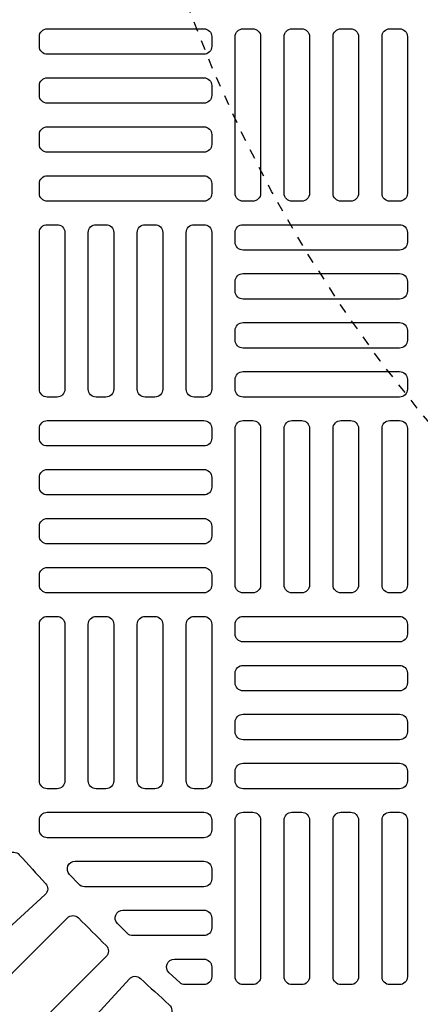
# Model space of a CAD drawing. Extents: x -285 to 5863, y 308 to 3178.
# Tile 597 of 622: x 5257 to 5261, y 1383 to 1393. Entities that reach past the tile are written whole.
import ezdxf

# ---------------------------------------------------------------- set-up
doc = ezdxf.new("R2010")
doc.units = 0
doc.header["$MEASUREMENT"] = 0
doc.linetypes.add('HIDDEN2', pattern=[0.28125, 0.1875, -0.09375])
doc.layers.get('DEFPOINTS').update_dxf_attribs({"linetype": 'CONTINUOUS'})
for name, color, linetype in [('TANK-MANHOLE-COVER-40', 2, 'CONTINUOUS'), ('TANK-MANHOLE-COVER-HATCH-40', 252, 'CONTINUOUS'), ('TANK-SLOPE', 3, 'CONTINUOUS')]:
    doc.layers.add(name, color=color, linetype=linetype)

msp = doc.modelspace()

# ---------------------------------------------------------------- linework, layer by layer
at = {"layer": 'DEFPOINTS', "color": 8, "linetype": 'HIDDEN2', "ltscale": 0.125}
msp.add_circle((5271.97805, 1398.01916), 14, dxfattribs=at)
msp.add_circle((5271.97805, 1398.01916), 14, dxfattribs=at)
msp.add_circle((5271.97805, 1398.01916), 14, dxfattribs=at)
msp.add_circle((5271.97805, 1398.01916), 14, dxfattribs=at)
at = {"layer": 'DEFPOINTS', "color": 8, "linetype": 'HIDDEN2', "ltscale": 0.5}
msp.add_circle((5271.97805, 1398.01916), 11, dxfattribs=at)
msp.add_circle((5271.97805, 1398.01916), 11, dxfattribs=at)
msp.add_circle((5271.97805, 1398.01916), 11, dxfattribs=at)
msp.add_circle((5271.97805, 1398.01916), 11, dxfattribs=at)
at = {"layer": 'TANK-MANHOLE-COVER-40', "color": 4, "linetype": 'Continuous'}
msp.add_circle((5271.97882, 1398.01916), 22.63902, dxfattribs=at)
at = {"layer": 'TANK-MANHOLE-COVER-40', "color": 1, "linetype": 'Continuous'}
msp.add_circle((5271.97882, 1398.01916), 22.44094, dxfattribs=at)
at = {"layer": 'TANK-MANHOLE-COVER-40', "color": 2, "linetype": 'Continuous'}
msp.add_circle((5271.97882, 1398.01916), 21.65354, dxfattribs=at)
at = {"layer": 'TANK-MANHOLE-COVER-HATCH-40', "linetype": 'Continuous', "flags": 128}
for points in [[(5257.33315, 1392.90105, -0.4142136), (5257.41189, 1392.97979), (5258.98669, 1392.97979, -0.4142136), (5259.06543, 1392.90105), (5259.06543, 1392.80262, -0.4142136), (5258.98669, 1392.72388), (5257.41189, 1392.72388, -0.4142136), (5257.33315, 1392.80262)], [(5259.47882, 1392.97979, -0.4142136), (5259.55756, 1392.90105), (5259.55756, 1391.32625, -0.4142136), (5259.47882, 1391.24751), (5259.38039, 1391.24751, -0.4142136), (5259.30165, 1391.32625), (5259.30165, 1392.90105, -0.4142136), (5259.38039, 1392.97979)], [(5259.97094, 1392.97979, -0.4142136), (5260.04968, 1392.90105), (5260.04968, 1391.32625, -0.4142136), (5259.97094, 1391.24751), (5259.87252, 1391.24751, -0.4142136), (5259.79378, 1391.32625), (5259.79378, 1392.90105, -0.4142136), (5259.87252, 1392.97979)], [(5260.46307, 1392.97979, -0.4142136), (5260.54181, 1392.90105), (5260.54181, 1391.32625, -0.4142136), (5260.46307, 1391.24751), (5260.36465, 1391.24751, -0.4142136), (5260.2859, 1391.32625), (5260.2859, 1392.90105, -0.4142136), (5260.36465, 1392.97979)], [(5260.9552, 1392.97979, -0.4142136), (5261.03394, 1392.90105), (5261.03394, 1391.32625, -0.4142136), (5260.9552, 1391.24751), (5260.85677, 1391.24751, -0.4142136), (5260.77803, 1391.32625), (5260.77803, 1392.90105, -0.4142136), (5260.85677, 1392.97979)], [(5257.33315, 1392.40892, -0.4142136), (5257.41189, 1392.48766), (5258.98669, 1392.48766, -0.4142136), (5259.06543, 1392.40892), (5259.06543, 1392.3105, -0.4142136), (5258.98669, 1392.23176), (5257.41189, 1392.23176, -0.4142136), (5257.33315, 1392.3105)], [(5257.33315, 1391.9168, -0.4142136), (5257.41189, 1391.99554), (5258.98669, 1391.99554, -0.4142136), (5259.06543, 1391.9168), (5259.06543, 1391.81837, -0.4142136), (5258.98669, 1391.73963), (5257.41189, 1391.73963, -0.4142136), (5257.33315, 1391.81837)], [(5257.33315, 1391.42467, -0.4142136), (5257.41189, 1391.50341), (5258.98669, 1391.50341, -0.4142136), (5259.06543, 1391.42467), (5259.06543, 1391.32625, -0.4142136), (5258.98669, 1391.24751), (5257.41189, 1391.24751, -0.4142136), (5257.33315, 1391.32625)], [(5257.51031, 1391.01129, -0.4142136), (5257.58905, 1390.93255), (5257.58905, 1389.35774, -0.4142136), (5257.51031, 1389.279), (5257.41189, 1389.279, -0.4142136), (5257.33315, 1389.35774), (5257.33315, 1390.93255, -0.4142136), (5257.41189, 1391.01129)], [(5258.00244, 1391.01129, -0.4142136), (5258.08118, 1390.93255), (5258.08118, 1389.35774, -0.4142136), (5258.00244, 1389.279), (5257.90402, 1389.279, -0.4142136), (5257.82527, 1389.35774), (5257.82527, 1390.93255, -0.4142136), (5257.90402, 1391.01129)], [(5258.49457, 1391.01129, -0.4142136), (5258.57331, 1390.93255), (5258.57331, 1389.35774, -0.4142136), (5258.49457, 1389.279), (5258.39614, 1389.279, -0.4142136), (5258.3174, 1389.35774), (5258.3174, 1390.93255, -0.4142136), (5258.39614, 1391.01129)], [(5258.98669, 1391.01129, -0.4142136), (5259.06543, 1390.93255), (5259.06543, 1389.35774, -0.4142136), (5258.98669, 1389.279), (5258.88827, 1389.279, -0.4142136), (5258.80953, 1389.35774), (5258.80953, 1390.93255, -0.4142136), (5258.88827, 1391.01129)], [(5261.03394, 1390.83412, -0.4142136), (5260.9552, 1390.75538), (5259.38039, 1390.75538, -0.4142136), (5259.30165, 1390.83412), (5259.30165, 1390.93255, -0.4142136), (5259.38039, 1391.01129), (5260.9552, 1391.01129, -0.4142136), (5261.03394, 1390.93255)], [(5261.03394, 1390.34199, -0.4142136), (5260.9552, 1390.26325), (5259.38039, 1390.26325, -0.4142136), (5259.30165, 1390.34199), (5259.30165, 1390.44042, -0.4142136), (5259.38039, 1390.51916), (5260.9552, 1390.51916, -0.4142136), (5261.03394, 1390.44042)], [(5261.03394, 1389.84987, -0.4142136), (5260.9552, 1389.77113), (5259.38039, 1389.77113, -0.4142136), (5259.30165, 1389.84987), (5259.30165, 1389.94829, -0.4142136), (5259.38039, 1390.02703), (5260.9552, 1390.02703, -0.4142136), (5261.03394, 1389.94829)], [(5261.03394, 1389.35774, -0.4142136), (5260.9552, 1389.279), (5259.38039, 1389.279, -0.4142136), (5259.30165, 1389.35774), (5259.30165, 1389.45617, -0.4142136), (5259.38039, 1389.53491), (5260.9552, 1389.53491, -0.4142136), (5261.03394, 1389.45617)], [(5257.33315, 1388.96404, -0.4142136), (5257.41189, 1389.04278), (5258.98669, 1389.04278, -0.4142136), (5259.06543, 1388.96404), (5259.06543, 1388.86562, -0.4142136), (5258.98669, 1388.78688), (5257.41189, 1388.78688, -0.4142136), (5257.33315, 1388.86562)], [(5259.47882, 1389.04278, -0.4142136), (5259.55756, 1388.96404), (5259.55756, 1387.38924, -0.4142136), (5259.47882, 1387.3105), (5259.38039, 1387.3105, -0.4142136), (5259.30165, 1387.38924), (5259.30165, 1388.96404, -0.4142136), (5259.38039, 1389.04278)], [(5259.97094, 1389.04278, -0.4142136), (5260.04968, 1388.96404), (5260.04968, 1387.38924, -0.4142136), (5259.97094, 1387.3105), (5259.87252, 1387.3105, -0.4142136), (5259.79378, 1387.38924), (5259.79378, 1388.96404, -0.4142136), (5259.87252, 1389.04278)], [(5260.46307, 1389.04278, -0.4142136), (5260.54181, 1388.96404), (5260.54181, 1387.38924, -0.4142136), (5260.46307, 1387.3105), (5260.36465, 1387.3105, -0.4142136), (5260.2859, 1387.38924), (5260.2859, 1388.96404, -0.4142136), (5260.36465, 1389.04278)], [(5260.9552, 1389.04278, -0.4142136), (5261.03394, 1388.96404), (5261.03394, 1387.38924, -0.4142136), (5260.9552, 1387.3105), (5260.85677, 1387.3105, -0.4142136), (5260.77803, 1387.38924), (5260.77803, 1388.96404, -0.4142136), (5260.85677, 1389.04278)], [(5257.33315, 1388.47192, -0.4142136), (5257.41189, 1388.55066), (5258.98669, 1388.55066, -0.4142136), (5259.06543, 1388.47192), (5259.06543, 1388.37349, -0.4142136), (5258.98669, 1388.29475), (5257.41189, 1388.29475, -0.4142136), (5257.33315, 1388.37349)], [(5257.33315, 1387.97979, -0.4142136), (5257.41189, 1388.05853), (5258.98669, 1388.05853, -0.4142136), (5259.06543, 1387.97979), (5259.06543, 1387.88136, -0.4142136), (5258.98669, 1387.80262), (5257.41189, 1387.80262, -0.4142136), (5257.33315, 1387.88136)], [(5257.33315, 1387.48766, -0.4142136), (5257.41189, 1387.5664), (5258.98669, 1387.5664, -0.4142136), (5259.06543, 1387.48766), (5259.06543, 1387.38924, -0.4142136), (5258.98669, 1387.3105), (5257.41189, 1387.3105, -0.4142136), (5257.33315, 1387.38924)], [(5257.51031, 1387.07428, -0.4142136), (5257.58905, 1386.99554), (5257.58905, 1385.42073, -0.4142136), (5257.51031, 1385.34199), (5257.41189, 1385.34199, -0.4142136), (5257.33315, 1385.42073), (5257.33315, 1386.99554, -0.4142136), (5257.41189, 1387.07428)], [(5258.00244, 1387.07428, -0.4142136), (5258.08118, 1386.99554), (5258.08118, 1385.42073, -0.4142136), (5258.00244, 1385.34199), (5257.90402, 1385.34199, -0.4142136), (5257.82527, 1385.42073), (5257.82527, 1386.99554, -0.4142136), (5257.90402, 1387.07428)], [(5258.49457, 1387.07428, -0.4142136), (5258.57331, 1386.99554), (5258.57331, 1385.42073, -0.4142136), (5258.49457, 1385.34199), (5258.39614, 1385.34199, -0.4142136), (5258.3174, 1385.42073), (5258.3174, 1386.99554, -0.4142136), (5258.39614, 1387.07428)], [(5258.98669, 1387.07428, -0.4142136), (5259.06543, 1386.99554), (5259.06543, 1385.42073, -0.4142136), (5258.98669, 1385.34199), (5258.88827, 1385.34199, -0.4142136), (5258.80953, 1385.42073), (5258.80953, 1386.99554, -0.4142136), (5258.88827, 1387.07428)], [(5261.03394, 1386.89711, -0.4142136), (5260.9552, 1386.81837), (5259.38039, 1386.81837, -0.4142136), (5259.30165, 1386.89711), (5259.30165, 1386.99554, -0.4142136), (5259.38039, 1387.07428), (5260.9552, 1387.07428, -0.4142136), (5261.03394, 1386.99554)], [(5261.03394, 1386.40499, -0.4142136), (5260.9552, 1386.32625), (5259.38039, 1386.32625, -0.4142136), (5259.30165, 1386.40499), (5259.30165, 1386.50341, -0.4142136), (5259.38039, 1386.58215), (5260.9552, 1386.58215, -0.4142136), (5261.03394, 1386.50341)], [(5261.03394, 1385.91286, -0.4142136), (5260.9552, 1385.83412), (5259.38039, 1385.83412, -0.4142136), (5259.30165, 1385.91286), (5259.30165, 1386.01129, -0.4142136), (5259.38039, 1386.09003), (5260.9552, 1386.09003, -0.4142136), (5261.03394, 1386.01129)], [(5261.03394, 1385.42073, -0.4142136), (5260.9552, 1385.34199), (5259.38039, 1385.34199, -0.4142136), (5259.30165, 1385.42073), (5259.30165, 1385.51916, -0.4142136), (5259.38039, 1385.5979), (5260.9552, 1385.5979, -0.4142136), (5261.03394, 1385.51916)], [(5259.47882, 1385.10577, -0.4142136), (5259.55756, 1385.02703), (5259.55756, 1383.45223, -0.4142136), (5259.47882, 1383.37349), (5259.38039, 1383.37349, -0.4142136), (5259.30165, 1383.45223), (5259.30165, 1385.02703, -0.4142136), (5259.38039, 1385.10577)], [(5259.97094, 1385.10577, -0.4142136), (5260.04968, 1385.02703), (5260.04968, 1383.45223, -0.4142136), (5259.97094, 1383.37349), (5259.87252, 1383.37349, -0.4142136), (5259.79378, 1383.45223), (5259.79378, 1385.02703, -0.4142136), (5259.87252, 1385.10577)], [(5260.46307, 1385.10577, -0.4142136), (5260.54181, 1385.02703), (5260.54181, 1383.45223, -0.4142136), (5260.46307, 1383.37349), (5260.36465, 1383.37349, -0.4142136), (5260.2859, 1383.45223), (5260.2859, 1385.02703, -0.4142136), (5260.36465, 1385.10577)], [(5260.9552, 1385.10577, -0.4142136), (5261.03394, 1385.02703), (5261.03394, 1383.45223, -0.4142136), (5260.9552, 1383.37349), (5260.85677, 1383.37349, -0.4142136), (5260.77803, 1383.45223), (5260.77803, 1385.02703, -0.4142136), (5260.85677, 1385.10577)]]:
    msp.add_lwpolyline(points, format="xyb", close=True, dxfattribs=at)
at = {"layer": 'TANK-MANHOLE-COVER-HATCH-40', "linetype": 'Continuous'}
for points in [[(5257.33315, 1385.02703, -0.4142136), (5257.41189, 1385.10577), (5258.98669, 1385.10577, -0.4142136), (5259.06543, 1385.02703), (5259.06543, 1384.92861, -0.4142136), (5258.98669, 1384.84987), (5257.41189, 1384.84987, -0.4142136), (5257.33315, 1384.92861)], [(5257.39114, 1384.27822), (5256.22936, 1383.21365), (5255.85699, 1383.62002), (5257.01877, 1384.6846, -0.4170937), (5257.13054, 1384.67917, 0.0049117), (5257.39548, 1384.39004, -0.4170937)], [(5257.69258, 1384.61365), (5258.98669, 1384.61365), (5258.98669, 1384.61365, -0.4142136), (5259.06543, 1384.53491), (5259.06543, 1384.43648), (5259.06543, 1384.43648, -0.4142136), (5258.98669, 1384.35774), (5257.78542, 1384.35774, -0.2065144), (5257.72814, 1384.38245), (5257.6353, 1384.48088, -0.6576677)], [(5258.17374, 1384.12152), (5258.98669, 1384.12152), (5258.98669, 1384.12152, -0.4142136), (5259.06543, 1384.04278), (5259.06543, 1383.94436), (5259.06543, 1383.94436, -0.4142136), (5258.98669, 1383.86562), (5258.27329, 1383.86562, -0.1974379), (5258.21792, 1383.88836), (5258.11838, 1383.98679, -0.6702327)], [(5258.6905, 1383.6294), (5258.98669, 1383.6294), (5258.98669, 1383.6294, -0.4142136), (5259.06543, 1383.55066), (5259.06543, 1383.45223), (5259.06543, 1383.45223, -0.4142136), (5258.98669, 1383.37349), (5258.79753, 1383.37349, -0.1880618), (5258.74423, 1383.39427), (5258.6372, 1383.4927, -0.6834141)], [(5258.64426, 1383.05911), (5257.57968, 1381.89733), (5257.17331, 1382.26971), (5258.23788, 1383.43149, -0.4170937), (5258.3497, 1383.43582, 0.0049117), (5258.63883, 1383.17088, -0.4170937)]]:
    msp.add_lwpolyline(points, format="xyb", close=True, dxfattribs=at)
msp.add_lwpolyline([(5257.72656, 1384.04419, 0.0049117), (5258.00385, 1383.7669, -0.4170937), (5258.0044, 1383.655), (5256.89016, 1382.54076), (5256.50042, 1382.9305), (5257.61466, 1384.04474, -0.4170937), (5257.72656, 1384.04419)], format="xyb", dxfattribs=at)
at = {"layer": 'TANK-SLOPE'}
msp.add_lwpolyline([(5283.57379, 1365.37841), (5327.52712, 1380.99195, 0.7059786), (5327.52765, 1415.04464), (5283.5748, 1430.65955, 1.4164736)], format="xyb", close=True, dxfattribs=at)

doc.saveas('drawing.dxf')
